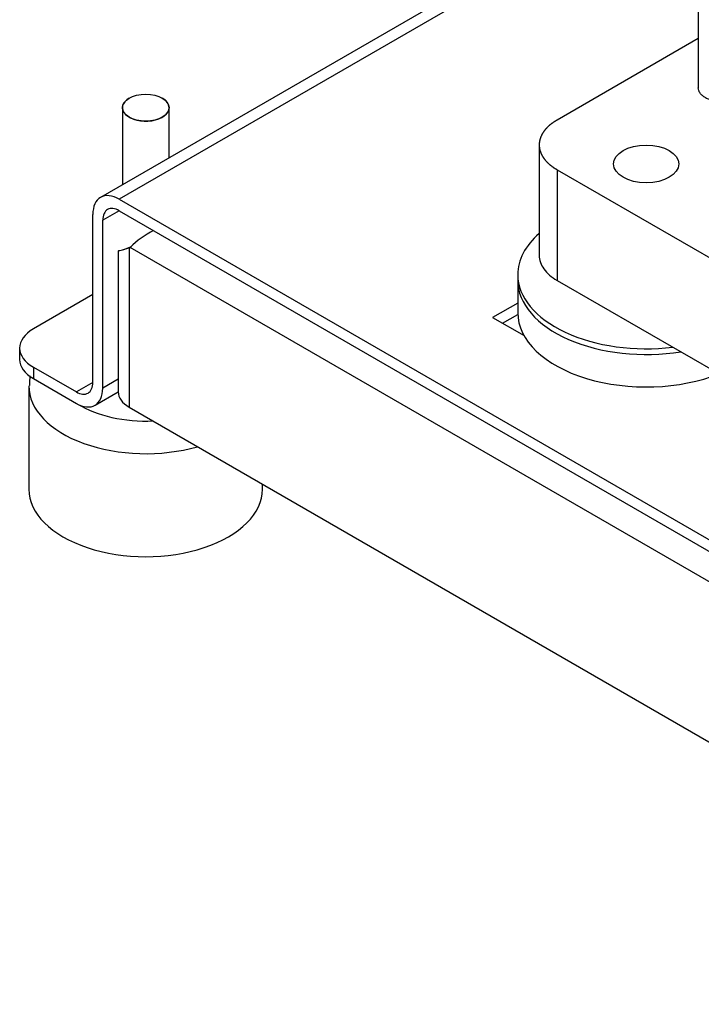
# Model space of a CAD drawing. Extents: x -132501 to 411300, y -42818 to 427495.
# Tile 304 of 330: x 251582 to 251728, y 242098 to 242308. Entities that reach past the tile are written whole.
import ezdxf

# ---------------------------------------------------------------- set-up
doc = ezdxf.new("R2010")
doc.units = 0
doc.header["$LTSCALE"] = 50
for name, color, linetype in [('96055565_-_VIBRA', 7, 'CONTINUOUS'), ('96308586', 7, 'CONTINUOUS'), ('96400418_FT_STRE', 7, 'CONTINUOUS'), ('96402776_BLECHSC', 7, 'CONTINUOUS'), ('96402777_GUMMISC', 7, 'CONTINUOUS'), ('BOLZEN_DIN_976_1', 7, 'CONTINUOUS'), ('CRIE_5-4_A_FLEXI', 7, 'CONTINUOUS'), ('Default', 7, 'CONTINUOUS')]:
    doc.layers.add(name, color=color, linetype=linetype)

# ---------------------------------------------------------------- blocks, each defined once
blk = doc.blocks.new('SE3')
at = {"layer": '96055565_-_VIBRA', "color": 7, "linetype": 'Continuous'}
for p, q in [((318.446, 94.027), (318.446, 91.823)), ((323.446, 91.823), (323.446, 91.931))]:
    blk.add_line(p, q, dxfattribs=at)
for centre, major_axis, start_param, end_param in [((320.946, 94.027), (2.5, 0), 3.135101, 5.172058), ((320.946, 94.436), (-2, 0), 0.754469, 1.64861), ((320.946, 91.823), (-2.5, 0), 0, 3.141593)]:
    blk.add_ellipse(centre, major_axis=major_axis, ratio=0.57735, start_param=start_param, end_param=end_param, dxfattribs=at)
blk.add_open_spline([(318.469, 94.251), (318.46, 94.185), (318.459, 94.118), (318.458, 94.041)], degree=3, dxfattribs=at)
at = {"layer": '96308586', "color": 7, "linetype": 'Continuous'}
for p, q in [((330.788, 104.308), (319.98, 98.068)), ((331.022, 104.173), (320.38, 98.028)), ((320.38, 98.028), (342.937, 85.005)), ((320.38, 97.783), (320.026, 97.579)), ((320.38, 97.783), (342.937, 84.76)), ((319.814, 94.109), (319.814, 97.702)), ((320.026, 93.987), (320.026, 97.579)), ((319.814, 95.987), (318.541, 95.252)), ((328.908, 95.808), (328.37, 95.497)), ((328.37, 95.497), (329.043, 95.109)), ((328.582, 95.375), (328.909, 95.563)), ((318.248, 94.844), (318.248, 94.599)), ((318.541, 94.436), (318.541, 94.191)), ((318.541, 94.436), (319.461, 93.905)), ((318.541, 94.191), (319.461, 93.66)), ((319.814, 94.109), (319.461, 93.905)), ((320.358, 94.178), (320.026, 93.987)), ((319.861, 93.62), (320.358, 93.907))]:
    blk.add_line(p, q, dxfattribs=at)
for centre, major_axis, start_param in [((320.38, 97.375), (0.4, -0.693), 2.356194), ((320.38, 97.375), (0.25, -0.433), 2.356194), ((319.248, 94.844), (1, 0), 2.356194), ((319.248, 94.599), (1, 0), 3.141593), ((319.461, 94.313), (-0.25, 0.433), 2.356194), ((319.461, 94.313), (-0.4, 0.693), 2.356194)]:
    blk.add_ellipse(centre, major_axis=major_axis, ratio=0.57735, start_param=start_param, end_param=3.926991, dxfattribs=at)
at = {"layer": '96400418_FT_STRE', "color": 7, "linetype": 'Continuous'}
for p, q in [((320.592, 96.987), (320.61, 96.997)), ((320.592, 96.987), (320.592, 93.578)), ((342.706, 84.24), (320.61, 96.997)), ((320.358, 96.92), (320.358, 93.905)), ((320.592, 93.578), (342.724, 80.8))]:
    blk.add_line(p, q, dxfattribs=at)
for centre, radius, start, end in [((322.094, 95.463), 2.134, 117.2996, 134.0532), ((320.143, 98.067), 1.16, 283.7501, 295.3761)]:
    blk.add_arc(centre, radius, start, end, dxfattribs=at)
blk.add_ellipse((321.158, 93.905), major_axis=(0.8, 0), ratio=0.57735, start_param=3.141593, end_param=3.926991, dxfattribs=at)
blk.add_open_spline([(320.358, 96.92), (320.358, 96.925), (320.378, 96.93), (320.459, 96.95), (320.518, 96.964), (320.592, 96.987)], degree=3, knots=[0.5, 0.5, 0.5, 0.5, 0.75, 0.75, 1, 1, 1, 1], dxfattribs=at)
at = {"layer": '96402776_BLECHSC', "color": 7, "linetype": 'Continuous'}
blk.add_line((328.908, 96.416), (328.908, 96.293), dxfattribs=at)
for centre, start_param, end_param in [((331.658, 96.416), 5.696371, 6.283185), ((331.658, 96.416), 0, 1.779263), ((331.658, 96.293), 0, 1.843062)]:
    blk.add_ellipse(centre, major_axis=(-2.75, 0), ratio=0.57735, start_param=start_param, end_param=end_param, dxfattribs=at)
at = {"layer": '96402777_GUMMISC', "color": 7, "linetype": 'Continuous'}
blk.add_line((328.908, 96.293), (328.908, 95.599), dxfattribs=at)
for centre, end_param in [((331.658, 96.293), 1.843062), ((331.658, 95.599), 2.173359)]:
    blk.add_ellipse(centre, major_axis=(-2.75, 0), ratio=0.57735, start_param=0, end_param=end_param, dxfattribs=at)
at = {"layer": 'BOLZEN_DIN_976_1', "color": 7, "linetype": 'Continuous'}
for p, q in [((320.592, 100.192), (320.592, 100.192)), ((321.299, 100.192), (321.299, 100.192)), ((320.446, 99.988), (320.446, 98.337)), ((321.446, 98.914), (321.446, 99.988))]:
    blk.add_line(p, q, dxfattribs=at)
for start_param, end_param in [(2.356194, 6.283185), (0, 0.785398)]:
    blk.add_ellipse((320.946, 99.988), major_axis=(0.5, 0), ratio=0.57735, start_param=start_param, end_param=end_param, dxfattribs=at)
blk.add_ellipse((320.946, 99.988), major_axis=(-0.5, 0), ratio=0.57735, dxfattribs=at)
at = {"layer": 'CRIE_5-4_A_FLEXI', "color": 7, "linetype": 'Continuous'}
for p, q in [((332.772, 111.354), (332.772, 100.408)), ((332.772, 101.468), (329.749, 99.723)), ((329.368, 99.192), (329.368, 96.824)), ((329.749, 98.661), (338.517, 93.599)), ((329.749, 98.661), (329.749, 96.293)), ((329.749, 96.293), (338.517, 91.231))]:
    blk.add_line(p, q, dxfattribs=at)
blk.add_ellipse((331.658, 98.784), major_axis=(0.7, 0), ratio=0.57735, dxfattribs=at)
blk.add_open_spline([(333.842, 100.416), (333.842, 100.396), (333.836, 100.356), (333.805, 100.297), (333.755, 100.244), (333.688, 100.197), (333.607, 100.158), (333.514, 100.129), (333.412, 100.112), (333.307, 100.106), (333.202, 100.112), (333.101, 100.129), (333.008, 100.158), (332.927, 100.197), (332.86, 100.244), (332.81, 100.297), (332.779, 100.356), (332.772, 100.396), (332.772, 100.416)], degree=3, dxfattribs=at)
for points, degree, knots in [([(329.749, 99.723), (329.658, 99.67), (329.587, 99.609), (329.516, 99.547), (329.467, 99.479), (329.418, 99.411), (329.393, 99.338), (329.368, 99.266), (329.368, 99.192), (329.368, 99.118), (329.393, 99.045), (329.418, 98.973), (329.467, 98.905), (329.516, 98.836), (329.587, 98.775), (329.658, 98.713), (329.749, 98.661)], 2, [0, 0, 0, 0.125, 0.125, 0.25, 0.25, 0.375, 0.375, 0.5, 0.5, 0.625, 0.625, 0.75, 0.75, 0.875, 0.875, 1, 1, 1]), ([(329.368, 96.824), (329.368, 96.726), (329.402, 96.628), (329.532, 96.446), (329.629, 96.363), (329.749, 96.293)], 3, [0.5, 0.5, 0.5, 0.5, 0.75, 0.75, 1, 1, 1, 1])]:
    blk.add_open_spline(points, degree=degree, knots=knots, dxfattribs=at)

msp = doc.modelspace()

# ---------------------------------------------------------------- block references
at = {"layer": 'Default', "xscale": 10, "yscale": 10, "zscale": 10}
msp.add_blockref('SE3', (248399.7068, 241289.7787), dxfattribs=at)

doc.saveas('drawing.dxf')
